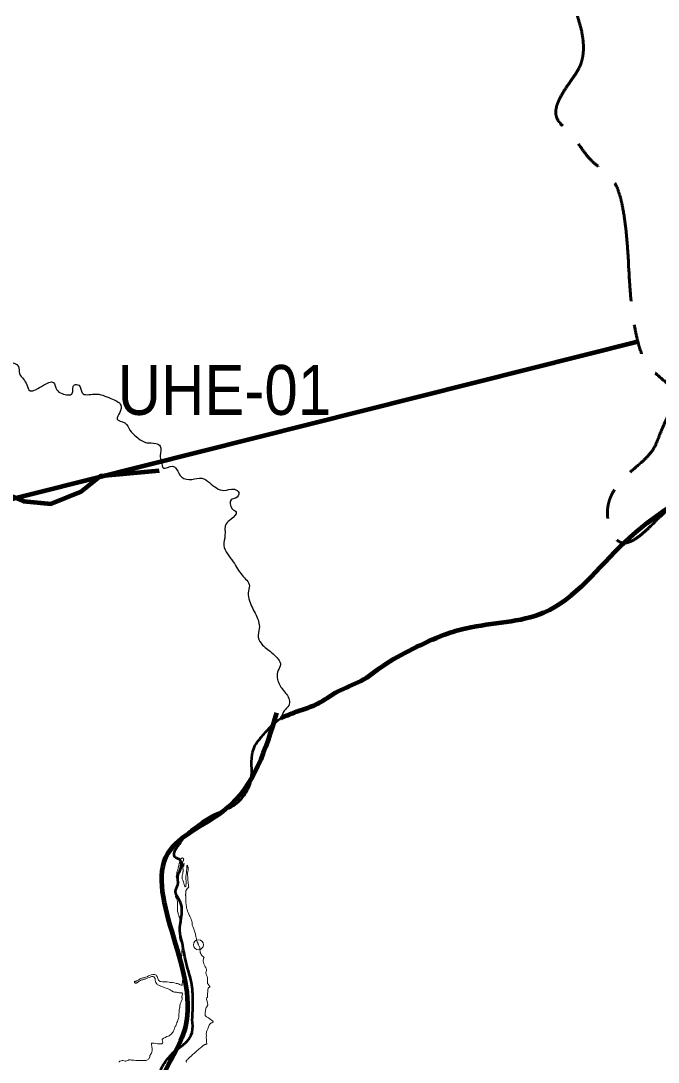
# Model space of a CAD drawing. Extents: x 553962 to 842807, y 8883888 to 9032388.
# Drawn here: x 688018 to 694407, y 8973032 to 8983475 of the extents above; entities that cross this region are included whole.
import ezdxf
from ezdxf.enums import TextEntityAlignment as Align

# ---------------------------------------------------------------- set-up
doc = ezdxf.new("R2010")
doc.units = 0
doc.header["$LTSCALE"] = 200
doc.header["$PDMODE"] = 32
doc.header["$PDSIZE"] = 100
doc.linetypes.add('LONG_DASH_SHORT_DASH', pattern=[9.9, 6, -1.2, 1.5, -1.2])
for name, color, linetype, lineweight in [('24', 7, 'Continuous', 25), ('53', 7, 'Continuous', 106), ('7', 7, 'Continuous', 90), ('8', 7, 'Continuous', 13), ('9', 7, 'Continuous', 90)]:
    doc.layers.add(name, color=color, linetype=linetype, lineweight=lineweight)

msp = doc.modelspace()

# ---------------------------------------------------------------- linework, layer by layer
at = {"layer": '24', "lineweight": 53}
for points in [[(689736.6, 8973458), (689742.4, 8973643.8), (689727.8, 8973829.6), (689666.9, 8974061.8), (689632.1, 8974244.7), (689611.8, 8974346.9), (689626.3, 8974474.6), (689608.9, 8974654.6), (689568.3, 8974741.7), (689591.5, 8974811.3), (689591.5, 8974898.4), (689617.6, 8974965.2), (689606, 8975066.8), (689562.5, 8975087.1), (689556.7, 8975136.5), (689597.3, 8975206.1), (689678.5, 8975313.6), (689817.8, 8975432.6), (689954.2, 8975513.9), (690148.6, 8975603.8), (690267.5, 8975722.9), (690319.8, 8975833.2), (690337.2, 8976115.9), (690360.4, 8976194.3), (690444.5, 8976310.4), (690543.2, 8976417.8), (690636, 8976487.5), (690836.2, 8976565.9), (690992.9, 8976626.8), (691193.1, 8976748.8), (691428.1, 8976856.2), (691648.6, 8977007.1), (691944.6, 8977175.5), (692269.6, 8977320.7), (692484.3, 8977384.5), (693261.9, 8977541.3), (694071.4, 8978246.7), (695037.6, 8978926), (696003.8, 8979631.4), (696761.1, 8980389.1), (697178.9, 8980598.1), (697622.9, 8980545.8), (697884, 8980676.5), (698040.7, 8981094.5), (698145.1, 8981747.7), (698432.4, 8982165.7), (698876.3, 8982322.4), (699189.7, 8982479.2), (699372.5, 8982636), (699529.2, 8983315.2), (699790.3, 8983733.3), (699790.3, 8984229.7), (699999.2, 8984621.6), (700338.7, 8985065.7), (700834.8, 8985588.3)], [(691448.5, 8968103.5), (691236.7, 8968097.7), (690972.6, 8968062.9), (690778.2, 8968065.8), (690639, 8968123.8), (690459.1, 8968196.4), (690372, 8968260.3), (690314, 8968309.6), (690241.5, 8968408.3), (690148.6, 8968495.4), (690079, 8968617.3), (689977.4, 8968704.4), (689936.8, 8968727.7), (689893.3, 8968800.8), (689861.3, 8968829.8), (689809.1, 8968850.2), (689756.9, 8968931.4), (689719.2, 8968980.8), (689629.2, 8969038.8), (689588.6, 8969082.4), (689539.3, 8969134.7), (689507.4, 8969155), (689472.6, 8969120.1), (689423.2, 8969125.9), (689298.5, 8969178.2), (689214.3, 8969213), (689025.7, 8969320.4), (688932.9, 8969384.3), (688848.7, 8969514.9), (688779.1, 8969683.3), (688683.3, 8970054.9), (688634, 8970304.5), (688555.7, 8970560), (688506.3, 8970740.8), (688506.3, 8970825), (688558.6, 8970935.3), (688668.8, 8971077.6), (688805.2, 8971199.5), (688909.6, 8971312.7), (689048.9, 8971475.3), (689214.3, 8971582.7), (689342, 8971672.7), (689394.2, 8971736.6), (689426.1, 8971887.5), (689426.1, 8972015.2), (689411.6, 8972099.4), (689394.2, 8972354.9), (689365.2, 8972555.2), (689400, 8972758.4), (689411.6, 8972929.7), (689478.3, 8973051.6), (689574.1, 8973153.2), (689681.4, 8973237.4), (689733.7, 8973330.3), (689736.6, 8973458)]]:
    msp.add_spline(points, degree=3, dxfattribs=at)
at = {"layer": '24'}
for points in [[(685407.2, 8978371.7), (685484.9, 8978382.8), (685523.7, 8978416.1), (685584.8, 8978371.7), (685690.2, 8978360.6), (685806.8, 8978377.2), (685862.3, 8978410.5), (685940.1, 8978410.5), (686067.7, 8978438.3), (686162.1, 8978510.4), (686267.6, 8978588.1), (686495.2, 8978776.9), (686622.8, 8978887.9), (686722.7, 8978943.4), (686828.2, 8978915.7), (686922.6, 8978921.2), (686978.1, 8978987.8), (687011.4, 8979109.9), (687022.5, 8979248.7), (687028, 8979465.2), (687066.9, 8979653.9), (687155.7, 8979876), (687233.4, 8980086.9), (687261.2, 8980242.3), (687288.9, 8980320.1), (687366.7, 8980392.2), (687433.3, 8980414.4), (687511, 8980386.7), (687583.1, 8980342.2), (687572, 8980236.8), (687633.1, 8980175.7), (687760.8, 8980125.8), (687899.6, 8980059.2), (687993.9, 8980009.2), (688005, 8979937), (688043.9, 8979881.5), (688077.2, 8979826), (688110.5, 8979765), (688166, 8979776.1), (688243.7, 8979820.5), (688343.6, 8979848.2), (688376.9, 8979776.1), (688432.4, 8979737.2), (688532.4, 8979737.2), (688554.6, 8979826), (688599, 8979820.5), (688632.3, 8979742.8), (688754.4, 8979731.7), (688920.9, 8979687.2), (689020.8, 8979620.6), (689009.7, 8979548.5), (688982, 8979481.8), (689059.7, 8979443), (689109.7, 8979370.8), (689176.3, 8979304.2)], [(689176.3, 8979304.2), (689281.7, 8979243.2), (689370.6, 8979237.6), (689415, 8979209.8), (689415, 8979115.5), (689426.1, 8979054.4), (689448.3, 8978987.8), (689537.1, 8979010), (689575.9, 8978982.3), (689631.5, 8978899), (689731.4, 8978876.8), (689831.3, 8978887.9), (689909, 8978843.5), (690053.3, 8978765.8), (690158.8, 8978776.9), (690203.2, 8978743.6), (690169.9, 8978688.1), (690125.5, 8978671.4), (690136.6, 8978582.6), (690175.4, 8978548), (690125.5, 8978475.8), (690075.5, 8978431.3), (690064.4, 8978314.7), (690053.3, 8978214.7), (690147.7, 8978048.1), (690236.5, 8977914.8), (690308.7, 8977809.3), (690297.6, 8977737.1), (690308.7, 8977659.3), (690375.3, 8977515), (690408.6, 8977381.7), (690397.5, 8977292.8), (690441.9, 8977215.1), (690547.3, 8977126.2), (690619.5, 8977015.1), (690591.8, 8976942.9), (690591.8, 8976870.7), (690641.7, 8976770.8), (690708.3, 8976665.2), (690702.8, 8976609.7), (690658.4, 8976554.2), (690627.7, 8976484.1)]]:
    msp.add_spline(points, degree=3, dxfattribs=at)
at = {"layer": '53'}
for points in [[(690627.8, 8976483.9), (690636, 8976487.5), (690836.2, 8976565.9), (690992.9, 8976626.8), (691193.1, 8976748.8), (691428.1, 8976856.2), (691648.6, 8977007.1), (691944.6, 8977175.5), (692269.6, 8977320.7), (692484.3, 8977384.5), (693261.9, 8977541.3), (694071.4, 8978246.7), (695037.6, 8978926), (696003.8, 8979631.4), (696761.1, 8980389.1), (697178.9, 8980598.1), (697622.9, 8980545.8), (697884, 8980676.5), (698040.7, 8981094.5), (698145.1, 8981747.7), (698432.4, 8982165.7), (698876.3, 8982322.4), (699189.7, 8982479.2), (699372.5, 8982636), (699529.2, 8983315.2), (699790.3, 8983733.3), (699790.3, 8984229.7), (699999.2, 8984621.6), (700338.7, 8985065.7), (700834.8, 8985588.3)], [(690580.6, 8976534.9), (690073.9, 8975571.1), (689516.6, 8975165.3), (689668.6, 8973389.9), (689415.2, 8972831.9), (689516.6, 8971665.2)]]:
    msp.add_spline(points, degree=3, dxfattribs=at)
at = {"layer": '7'}
msp.add_lwpolyline([(687687.2, 8978910.9), (687782.4, 8978765.4), (688043, 8978657), (688322.2, 8978630), (688619.4, 8978751.8), (688820.4, 8978910.6), (689404, 8978966.5)], dxfattribs=at)
at = {"layer": '7', "linetype": 'LONG_DASH_SHORT_DASH', "lineweight": 60}
msp.add_spline([(683598.6, 8994777.1), (684397.7, 8994464.4), (685057.9, 8994117), (685335.8, 8993804.3), (685509.6, 8993491.6), (685648.5, 8993005.2), (685787.5, 8992692.5), (686065.5, 8992275.5), (686343.4, 8991858.6), (686725.6, 8991615.4), (687073, 8991302.7), (687420.5, 8990920.5), (687906.9, 8989912.9), (688323.8, 8989079.1), (688636.5, 8988384.2), (688984, 8987863), (689435.6, 8987654.6), (689817.8, 8987515.6), (690269.5, 8987168.1), (690582.2, 8986959.7), (690825.4, 8986994.4), (691033.9, 8986716.5), (691311.8, 8986369), (691902.5, 8985500.4), (692354.1, 8985153), (692666.8, 8984701.3), (692875.3, 8984214.9), (693158.7, 8983934.4), (693502.3, 8983815), (693545.2, 8983676.6), (693602.5, 8983504.7), (693621.6, 8983017.8), (693570.2, 8982929.4), (693397.3, 8982487.9), (693500.7, 8982373.5), (693769.5, 8982043.9), (693907.8, 8981934.1), (694056.6, 8981574.3), (694126.1, 8980775.2), (694195.6, 8980288.8), (694332.5, 8979985.6), (694542.5, 8979770.8), (694432.7, 8979351), (694365.9, 8979193.5), (694122.6, 8978945.4), (693898.3, 8978539.8), (694012.8, 8978253.5), (694475.7, 8978549.3), (695243.9, 8979169.6), (695396.6, 8979322.3), (696002.5, 8979718.4), (696732.6, 8980376.8), (697123.8, 8980615.4), (697739.5, 8980636.2), (698156.4, 8980636.2)], degree=3, dxfattribs=at)
at = {"layer": '8'}
for points in [[(689646.3, 8975074.7), (689641.3, 8975078.4), (689638.2, 8975079.7), (689629.5, 8975076.6), (689622, 8975069.7), (689616.4, 8975059.1), (689613.2, 8975048.4), (689610.7, 8975035.3), (689605.1, 8975022.8), (689600.7, 8975005.3), (689596.3, 8974982.2), (689590.7, 8974959.2), (689583.2, 8974944.9), (689581.9, 8974935.5), (689580, 8974919.9), (689579.4, 8974904.3), (689575.6, 8974893.7), (689577.5, 8974883.7), (689582.5, 8974868.1), (689585, 8974854.3), (689588.1, 8974834.4), (689591.2, 8974808.1), (689588.1, 8974785.7), (689580, 8974767.5), (689571.8, 8974751.9), (689565.7, 8974740.2), (689567.6, 8974741.3), (689567.6, 8974728.1), (689569.1, 8974721.7), (689571, 8974715.7), (689572.6, 8974707), (689571.8, 8974702.2), (689568.6, 8974696.4), (689567.3, 8974692.4), (689568.3, 8974689.3), (689572.8, 8974682.9), (689577.6, 8974676.1), (689582.3, 8974666), (689584.4, 8974659.7), (689586, 8974653.1)], [(689646.3, 8974949), (689645.7, 8974958.3), (689644.5, 8974967.1), (689642.6, 8974971.4), (689642, 8974976.4), (689642, 8974986.4), (689643.2, 8974991.4), (689645.7, 8974995.2), (689650.1, 8975000.8), (689652, 8975005.2), (689653.2, 8975010.8), (689655.1, 8975016.4), (689656.4, 8975019.5), (689655.7, 8975021.4), (689654.5, 8975022.7), (689653.2, 8975022.7), (689650.7, 8975020.2), (689648.2, 8975017), (689645.7, 8975012.7), (689640.8, 8975007), (689640.1, 8975002), (689639.5, 8974993.9), (689637.6, 8974990.2), (689635.7, 8974988.3), (689633.2, 8974987.7), (689632, 8974986.4), (689629.5, 8974988.9), (689628.2, 8974991.4), (689630.1, 8974996.4), (689630.7, 8975000.8), (689634.5, 8975005.8), (689635.7, 8975011.4), (689637.6, 8975021.4), (689638.3, 8975031.4), (689642.6, 8975042.2), (689645.1, 8975050.3), (689648.2, 8975054.7), (689648.2, 8975062.8), (689650.1, 8975068.4), (689646.3, 8975074.7)], [(689691.6, 8974992.5), (689690.8, 8974995.2), (689689.2, 8974999.2), (689689.2, 8974999.2), (689688.1, 8975002.5), (689687.5, 8975006.5), (689684.6, 8975002.7), (689682.8, 8975000.2), (689680.3, 8974995.2), (689680.3, 8974987.1), (689680.2, 8974968.4), (689678.4, 8974954), (689677.6, 8974934.3), (689673.8, 8974913.7), (689672.6, 8974893.1), (689672.6, 8974873.1), (689670.7, 8974862.5), (689675.1, 8974849.3), (689675.7, 8974832.5), (689675.1, 8974818.1), (689673.2, 8974807.5), (689670.1, 8974796.9), (689665.1, 8974790.7), (689661.3, 8974792.5), (689656.9, 8974800), (689654.4, 8974812.5), (689650.7, 8974826.8), (689647, 8974839.3), (689641.3, 8974855.3), (689636.3, 8974870.3), (689635.1, 8974884), (689634.4, 8974895.9), (689634.4, 8974902.8), (689637.6, 8974910.9), (689641.3, 8974923.4), (689642, 8974935.2), (689643.2, 8974939.6), (689645.1, 8974940.8), (689646.3, 8974945.8), (689646.3, 8974949)], [(689694.7, 8974532.3), (689689.1, 8974547.4), (689684.5, 8974561.5), (689680, 8974577.7), (689677.2, 8974591.4), (689675.1, 8974605.5), (689672.6, 8974639.6), (689670.8, 8974660.7), (689672.6, 8974681.1), (689672.6, 8974691.6), (689671.2, 8974700.1), (689669.4, 8974704.7), (689668.4, 8974711.7), (689668.4, 8974716.6), (689670.5, 8974721.5), (689671.2, 8974731), (689670.9, 8974739.8), (689670.2, 8974739.8), (689670.2, 8974745.1), (689672.7, 8974750.1), (689679.6, 8974761.3), (689687.1, 8974775.1), (689695.2, 8974780.7), (689702.7, 8974788.8), (689698.3, 8974796.3), (689697.1, 8974803.8), (689694, 8974834.4), (689692.8, 8974859.4), (689692.1, 8974874.7), (689690.8, 8974892.2), (689689, 8974901.5), (689689, 8974917.2), (689689, 8974929.6), (689692.1, 8974940.9), (689695.2, 8974962.1), (689695.9, 8974977.7), (689695.2, 8974980.8), (689694.6, 8974985.2), (689692.8, 8974988.3), (689691.6, 8974992.5)], [(689586, 8974653.1), (689587.3, 8974645.2), (689588.1, 8974636.5), (689588.1, 8974619), (689587.3, 8974600.8), (689586.8, 8974582.8), (689587.8, 8974564.6), (689588.9, 8974547.5), (689591, 8974535.8), (689593.3, 8974525), (689596.5, 8974515.5), (689599.9, 8974504.2), (689603.1, 8974496.8), (689607, 8974484.4), (689609.2, 8974478.6), (689610.7, 8974470.4), (689611.5, 8974459.8), (689610.7, 8974447.7), (689608.3, 8974432.3), (689604.1, 8974404.7), (689602.3, 8974387.7), (689602.3, 8974374), (689604.1, 8974358.7), (689606.5, 8974342.3), (689607.5, 8974327.3), (689608.8, 8974298.5), (689609.6, 8974280.8), (689611.4, 8974265.2), (689614.9, 8974252.3), (689620.1, 8974241.2), (689625.2, 8974229.6), (689627.6, 8974220.9), (689630.5, 8974209.8), (689632.6, 8974200.6), (689633.3, 8974186.8), (689634.1, 8974176.8), (689633.9, 8974164.7), (689632.8, 8974154.4), (689632.8, 8974140.9), (689632.3, 8974128.2)], [(689797.9, 8974208.7), (689795.8, 8974214.4), (689794.1, 8974217.9), (689792, 8974222.5), (689791.3, 8974225.6), (689790.6, 8974230.2), (689791.3, 8974233.7), (689788.1, 8974235.5), (689783.9, 8974237.6), (689782, 8974246.9), (689779.5, 8974249.4), (689777.1, 8974251.8), (689777.4, 8974254.6), (689778.1, 8974258.5), (689778.5, 8974262.4), (689779.2, 8974268), (689776.7, 8974279.6), (689773.2, 8974291.6), (689767.5, 8974315.4), (689764.7, 8974325.3), (689761.9, 8974334.8), (689759.1, 8974346.4), (689756.3, 8974356.6), (689751, 8974370), (689740.8, 8974392.1), (689736.9, 8974406.4), (689735.5, 8974414.8), (689734.5, 8974422.9), (689733.8, 8974432.4), (689731.7, 8974446.2), (689729.2, 8974455.3), (689726.4, 8974463.8), (689721.5, 8974476.1), (689719.7, 8974481.6), (689716.2, 8974489.4), (689711.6, 8974495.7), (689707.7, 8974500.6), (689705.3, 8974505.6), (689700.7, 8974515.8), (689694.7, 8974532.3)], [(689876, 8973942.1), (689878.8, 8973948.4), (689879.2, 8973952.7), (689878.9, 8973960.3), (689876.8, 8973967.3), (689871.5, 8973979.7), (689869.7, 8973983.5), (689866.6, 8973988.8), (689862.7, 8973998), (689859.2, 8974005), (689853.2, 8974019.4), (689849.3, 8974029.6), (689847.9, 8974034.9), (689846.2, 8974040.5), (689845.8, 8974046.2), (689846.2, 8974054.6), (689848.3, 8974063.4), (689849.7, 8974070), (689849, 8974075.7), (689854.3, 8974084.1), (689848.7, 8974088.3), (689840.2, 8974095), (689831.4, 8974102), (689826.1, 8974110.5), (689820.5, 8974122.4), (689816.3, 8974132.6), (689814.2, 8974145), (689813.1, 8974158.7), (689812, 8974174.1), (689811.3, 8974181.5), (689797.9, 8974208.7)], [(689632.3, 8974128.2), (689632.5, 8974112.1), (689630.9, 8974100), (689629.1, 8974087.3), (689627.7, 8974072.2), (689627.2, 8974051.7), (689626.9, 8974043.5), (689627.5, 8974031.9), (689628.2, 8974020.2), (689631.2, 8974005.2), (689633.5, 8973996.8), (689636.2, 8973989.1), (689639.6, 8973981.2), (689641.7, 8973975.9), (689643.3, 8973970.1), (689645.7, 8973961.9), (689648.3, 8973952.1), (689649.6, 8973943.2), (689650.1, 8973931.8), (689649.3, 8973921.2), (689647.2, 8973909.1), (689644, 8973888), (689642.7, 8973878.5), (689640.6, 8973858.7), (689639.8, 8973846.8), (689639, 8973836.8), (689637.7, 8973829.9), (689635.8, 8973824.1), (689635, 8973819.9), (689635, 8973815.4), (689635.8, 8973812.5), (689635.8, 8973805.9), (689635, 8973804), (689629.7, 8973802.7), (689626.3, 8973803), (689615.2, 8973808.8), (689608.6, 8973811.9), (689604.1, 8973814.1), (689599.1, 8973816.2), (689594.3, 8973818.3)], [(689890.3, 8973626.6), (689886.8, 8973637.1), (689884, 8973644.9), (689881.9, 8973653.3), (689880.2, 8973662.5), (689879.8, 8973669.8), (689881.6, 8973676.9), (689885.8, 8973681.1), (689888.6, 8973683.9), (689889.3, 8973686), (689889.3, 8973698.7), (689890.3, 8973722.2), (689891.8, 8973734.5), (689893.5, 8973751.8), (689893.9, 8973760.2), (689895.7, 8973770.4), (689896.7, 8973775), (689899.2, 8973778.5), (689902.7, 8973781.3), (689908, 8973784.5), (689910.8, 8973787.7), (689911.2, 8973790.2), (689910.5, 8973794.4), (689906.9, 8973799.6), (689902.7, 8973805.3), (689897.8, 8973810.2), (689891.8, 8973816.2), (689890.1, 8973821.8), (689889.4, 8973827.8), (689888.7, 8973833.4), (689889.7, 8973848.9), (689889.4, 8973864), (689887.3, 8973879.5), (689884.1, 8973890.4), (689880.2, 8973903.4), (689875.3, 8973917.8), (689873.2, 8973924.2), (689872.9, 8973928.4), (689873.6, 8973934.4), (689876, 8973942.1)], [(689195.5, 8973854.6), (689188.1, 8973849.8), (689181.2, 8973846.7), (689176.4, 8973843.8), (689172, 8973842.7), (689167.2, 8973842.2), (689161.7, 8973843.2), (689159.3, 8973845.6), (689157.7, 8973843.7), (689155.8, 8973841.6), (689156.1, 8973836.9), (689157.7, 8973830.8), (689160.6, 8973828.4), (689163.2, 8973826.6), (689167.7, 8973825.5), (689174.3, 8973825.5), (689178.5, 8973826.6), (689183.3, 8973828.2), (689187.3, 8973830.6), (689191.5, 8973833.7), (689195.7, 8973836.9), (689200.2, 8973841.1), (689205.5, 8973844.8), (689211, 8973848.8), (689216.9, 8973851.7), (689222.1, 8973854.1), (689229.3, 8973855.9), (689239.8, 8973858.3), (689254.6, 8973862.5), (689264.1, 8973865.4), (689277.6, 8973870.3), (689292.1, 8973876.1), (689307.2, 8973881.9), (689312.5, 8973883.5), (689321.4, 8973887.5), (689327.8, 8973889.1), (689332.3, 8973889.9), (689339.7, 8973889.9), (689344.7, 8973889.1), (689350.5, 8973887.8)], [(689594.3, 8973818.3), (689589.8, 8973819.3), (689583.5, 8973820.9), (689576.1, 8973822.2), (689557.1, 8973825.9), (689538.3, 8973829.1), (689517.6, 8973831.5), (689504.1, 8973833.4), (689485.6, 8973835.7), (689462.1, 8973838.6), (689438.6, 8973838.9), (689422.2, 8973839.4), (689414.3, 8973840.7), (689407.2, 8973844.7), (689401.3, 8973849.4), (689397.1, 8973854.7), (689394.8, 8973861.8), (689391.1, 8973871.1), (689387.4, 8973881.1), (689383.7, 8973891.1), (689379.2, 8973898.7), (689374.7, 8973903.5), (689368.4, 8973907.1), (689361.5, 8973909.3), (689353.8, 8973910.3), (689340.9, 8973909.8), (689324.3, 8973906.6), (689306.3, 8973901), (689297.1, 8973896), (689288.9, 8973891.3), (689279.4, 8973886.2), (689270.1, 8973882.5), (689260.9, 8973879.6), (689251.9, 8973878), (689240.3, 8973875.9), (689230, 8973873.5), (689219.9, 8973870.1), (689208.6, 8973864), (689201, 8973858.3), (689195.5, 8973854.6)], [(689350.5, 8973887.8), (689354.2, 8973885.4), (689356.3, 8973883.5), (689358.7, 8973881.2), (689360.8, 8973878.5), (689362.4, 8973874.3), (689363.2, 8973870.9), (689363.9, 8973859.5), (689364.5, 8973851.3), (689366.3, 8973842.9), (689368.2, 8973836.5), (689370.8, 8973830.5), (689372.9, 8973826.8), (689375.8, 8973823.1), (689380.8, 8973816.7), (689385.9, 8973812), (689391.2, 8973807.5), (689397.3, 8973803.8), (689403.1, 8973801.2), (689411.3, 8973798), (689415.8, 8973796.2), (689426.9, 8973790.9), (689439, 8973786.4), (689448, 8973782.7), (689454.9, 8973780.3), (689462, 8973778), (689474.4, 8973774.3), (689485.5, 8973770.6), (689493.1, 8973768.2), (689500.8, 8973765.1), (689509, 8973761.2), (689514.2, 8973758.1), (689514.2, 8973758.1), (689518.7, 8973755.2), (689526.1, 8973750.1), (689530.9, 8973746.2), (689534.8, 8973743.3), (689538.8, 8973740.6), (689544.3, 8973737.7), (689550.7, 8973735.6)], [(689550.7, 8973735.6), (689559.7, 8973734.1), (689568.6, 8973733.5), (689578.2, 8973732.7), (689587.1, 8973731.4), (689594, 8973729.8), (689601.4, 8973727.7), (689606.7, 8973726.9), (689613.5, 8973726.7), (689620.7, 8973727.2), (689626, 8973728), (689628.9, 8973727.8), (689632, 8973726.4), (689634.1, 8973724.1), (689636, 8973720.9), (689636.8, 8973716.4), (689637.3, 8973712.7), (689636.2, 8973707.2), (689634.4, 8973699.8), (689632.5, 8973690.2), (689632.5, 8973681.8), (689633.6, 8973677.1), (689634.6, 8973674.4), (689636.2, 8973670.2), (689636.4, 8973666), (689635.6, 8973660.5), (689632.4, 8973653.1), (689628.4, 8973645.4), (689624.3, 8973637.7), (689618.8, 8973624.5), (689615.3, 8973614.7), (689612.7, 8973603.6), (689611.1, 8973590.1), (689610, 8973575.1), (689609.1, 8973576.6), (689608.2, 8973569.7), (689605.6, 8973560.2), (689604.8, 8973550.7), (689604.3, 8973534.2), (689602.6, 8973514)], [(689877.7, 8973327.9), (689878.7, 8973336.3), (689881.9, 8973344.4), (689885.4, 8973353.6), (689891.1, 8973365.9), (689895, 8973375.3), (689898.5, 8973386.9), (689901.7, 8973396.7), (689904.2, 8973403.4), (689913.1, 8973414.2), (689921.6, 8973421.2), (689925.1, 8973423.7), (689931.5, 8973427.6), (689936.7, 8973430.4), (689944.1, 8973432.8), (689946.2, 8973433.6), (689946.9, 8973435), (689946.2, 8973436.7), (689937.8, 8973444.8), (689932.2, 8973449.4), (689929, 8973452.2), (689919.5, 8973461), (689913.5, 8973466.2), (689898.3, 8973475.3), (689880.4, 8973486.9), (689872.3, 8973492.6), (689868.8, 8973495.7), (689866.7, 8973497.5), (689866.3, 8973499.6), (689866, 8973525.6), (689868.8, 8973548.9), (689871.6, 8973566.8), (689873.4, 8973573.1), (689875.9, 8973579.1), (689881.9, 8973587.9), (689885.7, 8973593.2), (689888.2, 8973597), (689890, 8973601.9), (689890.7, 8973607.6), (689890.3, 8973626.6)], [(689602.6, 8973514), (689601.3, 8973500.1), (689600.8, 8973490.7), (689600, 8973482.9), (689597, 8973469.1), (689592.6, 8973453.1), (689587, 8973438), (689582.2, 8973428.1), (689580.9, 8973423.3), (689578.3, 8973414.7), (689570.1, 8973397.4), (689566.2, 8973389.6), (689561.5, 8973378.8), (689559.7, 8973372.4), (689555, 8973359), (689549.3, 8973346), (689544.2, 8973337), (689539, 8973327.9), (689532.5, 8973319.7), (689529, 8973314.5), (689522.6, 8973310.2), (689518, 8973305.5), (689512.8, 8973301.6), (689503.8, 8973297.3), (689495.1, 8973293), (689482.6, 8973287.4), (689471.8, 8973281.7), (689466.6, 8973279.6), (689457.1, 8973275.7), (689448, 8973271.8), (689441.6, 8973267), (689438.1, 8973263.2), (689435.5, 8973258.8), (689435.1, 8973251.1), (689436.4, 8973244.2), (689439.4, 8973238.1), (689440.2, 8973231.2), (689439.8, 8973227.3), (689438.5, 8973223), (689435.5, 8973219.1)], [(689675.6, 8973044.3), (689680.2, 8973051), (689684.8, 8973057), (689690.4, 8973061.9), (689697.8, 8973069), (689708.7, 8973078.1), (689715.8, 8973083.8), (689723.2, 8973090.1), (689733, 8973098.9), (689740.1, 8973107), (689748.9, 8973115.8), (689753.8, 8973120), (689760.8, 8973125.7), (689769.3, 8973132), (689776, 8973137.6), (689786.9, 8973148.9), (689793.8, 8973155.8), (689804, 8973164.3), (689814.6, 8973172), (689819.5, 8973177), (689827.2, 8973182.6), (689834.6, 8973188.2), (689840.3, 8973192.1), (689850.1, 8973200.6), (689855.8, 8973204.1), (689859.6, 8973206.5), (689862.8, 8973208.3), (689869.5, 8973209.7), (689873.7, 8973210.8), (689878.6, 8973212.5), (689880.7, 8973214.3), (689882.2, 8973217.5), (689881.4, 8973221.7), (689879.7, 8973227.3), (689878.6, 8973240), (689877.3, 8973259.3), (689877, 8973277.6), (689877.7, 8973298), (689877, 8973316.6), (689877.7, 8973327.9)], [(689435.5, 8973219.1), (689431.2, 8973216.5), (689423.4, 8973215.2), (689416.1, 8973214.4), (689403.5, 8973215.2), (689387.6, 8973216.5), (689365.1, 8973219.1), (689352.6, 8973221.7), (689333.2, 8973223.8), (689328.7, 8973223.2), (689327.4, 8973220.6), (689326.9, 8973213.2), (689326.5, 8973204.2), (689329.5, 8973191.7), (689330.8, 8973181.7), (689333.4, 8973170.5), (689334.2, 8973160.6), (689334.2, 8973147.6), (689332.5, 8973136.8), (689330.3, 8973129.9), (689327.3, 8973122.6), (689323.8, 8973117.8), (689319.5, 8973111.8), (689316.5, 8973107.9), (689313.9, 8973102.3), (689312.2, 8973097.1), (689311.8, 8973091.5), (689310.8, 8973084.2), (689307.8, 8973076.5), (689302.6, 8973067.8), (689298.7, 8973063.5), (689294, 8973058.8), (689287.5, 8973054.4), (689281.9, 8973051.8), (689271.9, 8973049.2), (689262, 8973048), (689245.2, 8973047.1), (689226.2, 8973047.5), (689212.8, 8973047.5), (689207.2, 8973047.5)], [(689207.2, 8973047.5), (689195.5, 8973047.5), (689171.8, 8973048.8), (689150.2, 8973051.3), (689126.8, 8973052.6), (689116.1, 8973053.5), (689105.7, 8973054.8), (689099.6, 8973056.5), (689096.2, 8973052.6), (689090.6, 8973048.7), (689079.8, 8973044), (689071.1, 8973042.2), (689062.9, 8973042.2), (689053, 8973044), (689041.8, 8973047), (689033, 8973047.3), (689022.6, 8973046.5), (689010.1, 8973043), (689005.8, 8973039.5), (689002.8, 8973034.4), (689003.6, 8973031.3)], [(689678.1, 8973027.9), (689675.3, 8973033.5), (689674.2, 8973038.8), (689675.6, 8973044.3)]]:
    msp.add_lwpolyline(points, dxfattribs=at)
msp.add_point((689797.9, 8974208.7), dxfattribs=at)
at = {"layer": '9'}
msp.add_lwpolyline([(658746.8, 8975176), (664691.5, 8973777.5), (669474.2, 8974039.3), (694202.6, 8980257.8)], dxfattribs=at)

# ---------------------------------------------------------------- texts
at = {"layer": '7', "width": 0.9}
msp.add_text('UHE-01', height=500, dxfattribs=at).set_placement((690058.3, 8979523.3), align=Align.CENTER)

doc.saveas('drawing.dxf')
